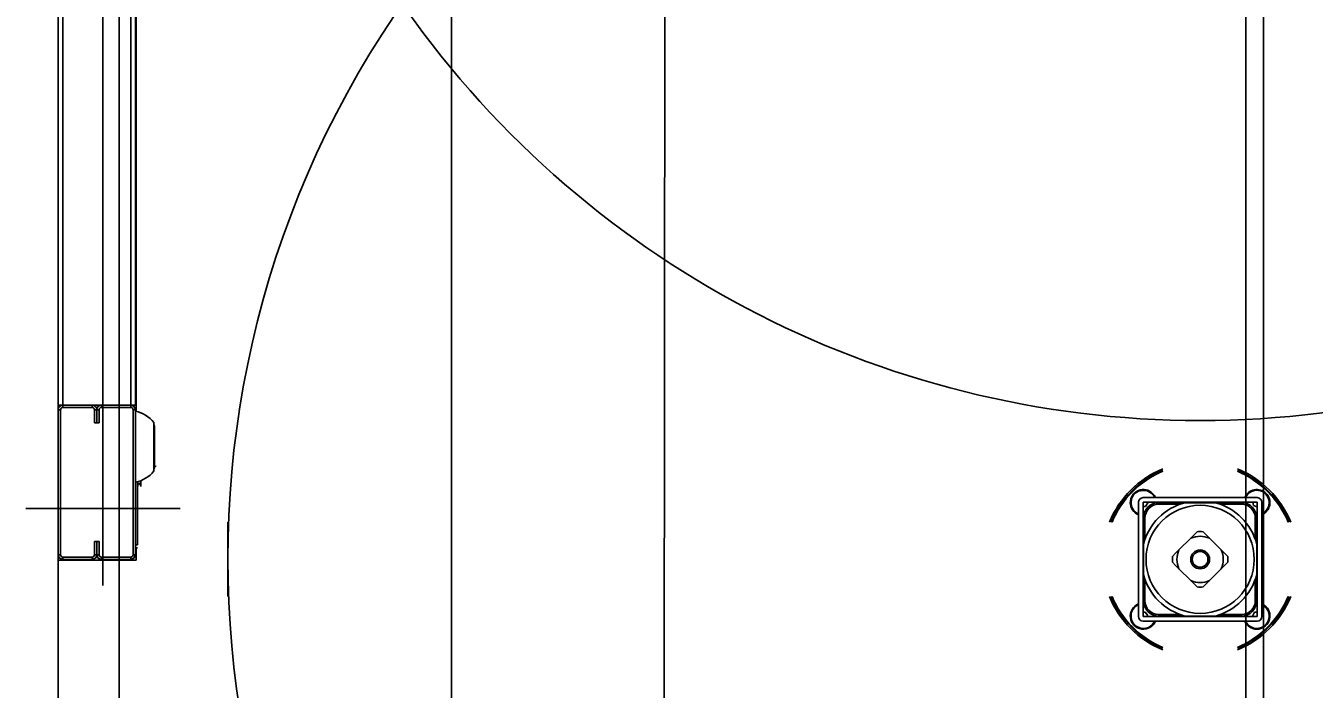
# Model space of a CAD drawing. Extents: x -264205 to -263659, y -1242401 to -1242060.
# Drawn here: x -263795.805 to -263795.012, y -1242143.804 to -1242143.396 of the extents above; entities that cross this region are included whole.
import ezdxf

# ---------------------------------------------------------------- set-up
doc = ezdxf.new("R2010")
doc.units = 0
for name, color, linetype in [('KFA_SO_10-1_PLACHTY', 7, 'Continuous'), ('KFA_SO_10-1_STRECHY', 7, 'Continuous'), ('KFA_SO_10-1_TRIBUNA_C_OBVOD', 7, 'Continuous'), ('OSI_STAVBY_KFA', 7, 'Continuous'), ('SITUACIA_DSP_2D', 7, 'Continuous')]:
    doc.layers.add(name, color=color, linetype=linetype)

msp = doc.modelspace()

# ---------------------------------------------------------------- linework, layer by layer
at = {"layer": 'KFA_SO_10-1_PLACHTY'}
msp.add_lwpolyline([(-263795.396, -1242226.823), (-263795.427, -1242195.892), (-263795.456, -1242167.905), (-263795.427, -1242160.909), (-263795.402, -1242132.887), (-263795.428, -1242101.98)], dxfattribs=at)
at = {"layer": 'KFA_SO_10-1_STRECHY'}
msp.add_line((-263795.734, -1242227.196), (-263795.754, -1242101.588), dxfattribs=at)
at = {"layer": 'KFA_SO_10-1_TRIBUNA_C_OBVOD'}
msp.add_lwpolyline([(-263795.284, -1242101.267), (-263795.051, -1242101.819), (-263795.059, -1242226.991), (-263795.286, -1242227.548)], dxfattribs=at)
at = {"layer": 'OSI_STAVBY_KFA'}
msp.add_line((-263795.54279, -1242083.23724), (-263795.54279, -1242246.70724), dxfattribs=at)
at = {"layer": 'SITUACIA_DSP_2D'}
for p, q in [((-263795.04279, -1242101.76909), (-263795.04281, -1242226.99542)), ((-263795.7849, -1242143.62926), (-263795.7849, -1242143.37726)), ((-263795.78205, -1242143.62926), (-263795.78205, -1242143.37726)), ((-263795.75735, -1242143.74041), (-263795.75735, -1242143.37726)), ((-263795.74025, -1242143.37726), (-263795.74025, -1242143.62926)), ((-263795.7374, -1242143.37726), (-263795.7374, -1242143.62926)), ((-263795.73693, -1242143.63316), (-263795.73693, -1242143.37726)), ((-263795.7849, -1242143.62926), (-263795.78205, -1242143.62926)), ((-263795.7849, -1242143.62926), (-263795.7849, -1242143.63211)), ((-263795.78348, -1242143.63211), (-263795.7849, -1242143.63211)), ((-263795.7849, -1242143.63211), (-263795.7849, -1242143.72141)), ((-263795.78348, -1242143.63211), (-263795.78348, -1242143.72141)), ((-263795.78205, -1242143.62926), (-263795.7754, -1242143.62926)), ((-263795.78205, -1242143.62926), (-263795.78205, -1242143.63069)), ((-263795.764, -1242143.62926), (-263795.78205, -1242143.62926)), ((-263795.764, -1242143.63069), (-263795.78205, -1242143.63069)), ((-263795.74025, -1242143.62926), (-263795.7697, -1242143.62926)), ((-263795.764, -1242143.63069), (-263795.764, -1242143.62926)), ((-263795.76115, -1242143.63211), (-263795.76258, -1242143.63211)), ((-263795.76258, -1242143.64019), (-263795.76258, -1242143.63211)), ((-263795.76115, -1242143.64019), (-263795.76115, -1242143.63211)), ((-263795.75973, -1242143.63211), (-263795.76115, -1242143.63211)), ((-263795.76115, -1242143.63211), (-263795.76115, -1242143.64019)), ((-263795.75973, -1242143.63211), (-263795.75973, -1242143.64019)), ((-263795.7583, -1242143.62926), (-263795.7583, -1242143.63069)), ((-263795.74025, -1242143.62926), (-263795.7583, -1242143.62926)), ((-263795.74025, -1242143.63069), (-263795.7583, -1242143.63069)), ((-263795.7374, -1242143.62926), (-263795.74025, -1242143.62926)), ((-263795.74025, -1242143.63069), (-263795.74025, -1242143.62926)), ((-263795.7374, -1242143.63211), (-263795.73883, -1242143.63211)), ((-263795.73883, -1242143.72141), (-263795.73883, -1242143.63211)), ((-263795.7374, -1242143.72141), (-263795.7374, -1242143.63211)), ((-263795.76258, -1242143.64019), (-263795.75973, -1242143.64019)), ((-263795.726, -1242143.66983), (-263795.726, -1242143.64)), ((-263795.72582, -1242143.64149), (-263795.726, -1242143.64115)), ((-263795.72569, -1242143.64213), (-263795.72582, -1242143.64149)), ((-263795.72569, -1242143.64213), (-263795.72569, -1242143.6431)), ((-263795.72569, -1242143.6431), (-263795.72569, -1242143.6677)), ((-263795.726, -1242143.66868), (-263795.72582, -1242143.66834)), ((-263795.72582, -1242143.66834), (-263795.72569, -1242143.6677)), ((-263795.72534, -1242143.66708), (-263795.72569, -1242143.66718)), ((-263795.72456, -1242143.66679), (-263795.72534, -1242143.66708)), ((-263795.73598, -1242143.67644), (-263795.73598, -1242143.71524)), ((-263795.73588, -1242143.67641), (-263795.73588, -1242143.67938)), ((-263795.73493, -1242143.67739), (-263795.73448, -1242143.67738)), ((-263795.73493, -1242143.67809), (-263795.73493, -1242143.67739)), ((-263795.73448, -1242143.67808), (-263795.73493, -1242143.67809)), ((-263795.73448, -1242143.67738), (-263795.73408, -1242143.67737)), ((-263795.73408, -1242143.67808), (-263795.73448, -1242143.67808)), ((-263795.73408, -1242143.67581), (-263795.73408, -1242143.67737)), ((-263795.73408, -1242143.67808), (-263795.73408, -1242143.67737)), ((-263795.73408, -1242143.67808), (-263795.73408, -1242143.6793)), ((-263795.1199, -1242143.68911), (-263795.1199, -1242143.75941)), ((-263795.04675, -1242143.68626), (-263795.11705, -1242143.68626)), ((-263795.04675, -1242143.68911), (-263795.11705, -1242143.68911)), ((-263795.11705, -1242143.68911), (-263795.11705, -1242143.75941)), ((-263795.11409, -1242143.68944), (-263795.11556, -1242143.69176)), ((-263795.11427, -1242143.68911), (-263795.11409, -1242143.68944)), ((-263795.11112, -1242143.68362), (-263795.11006, -1242143.68493)), ((-263795.11006, -1242143.68493), (-263795.10936, -1242143.68626)), ((-263795.10924, -1242143.68955), (-263795.10924, -1242143.68911)), ((-263795.10876, -1242143.68911), (-263795.10876, -1242143.68946)), ((-263795.10731, -1242143.6903), (-263795.10731, -1242143.68935)), ((-263795.10731, -1242143.68935), (-263795.09144, -1242143.68935)), ((-263795.09127, -1242143.68935), (-263795.08557, -1242143.68935)), ((-263795.08557, -1242143.68935), (-263795.08035, -1242143.68935)), ((-263795.08035, -1242143.68935), (-263795.07505, -1242143.68935)), ((-263795.07505, -1242143.68935), (-263795.07253, -1242143.68935)), ((-263795.07237, -1242143.68935), (-263795.05649, -1242143.68935)), ((-263795.05649, -1242143.6903), (-263795.05649, -1242143.68935)), ((-263795.05505, -1242143.68946), (-263795.05504, -1242143.68911)), ((-263795.05457, -1242143.68911), (-263795.05457, -1242143.68955)), ((-263795.04908, -1242143.69108), (-263795.04942, -1242143.68911)), ((-263795.04675, -1242143.75941), (-263795.04675, -1242143.68911)), ((-263795.0439, -1242143.75941), (-263795.0439, -1242143.68911)), ((-263795.70985, -1242143.69291), (-263795.80485, -1242143.69291)), ((-263795.1209, -1242143.69575), (-263795.1199, -1242143.69628)), ((-263795.11556, -1242143.69176), (-263795.11705, -1242143.6917)), ((-263795.11705, -1242143.69693), (-263795.11662, -1242143.69693)), ((-263795.1167, -1242143.69741), (-263795.11705, -1242143.6974)), ((-263795.09428, -1242143.6903), (-263795.10731, -1242143.6903)), ((-263795.05649, -1242143.6903), (-263795.06953, -1242143.6903)), ((-263795.04675, -1242143.69195), (-263795.04908, -1242143.69108)), ((-263795.04719, -1242143.69693), (-263795.04706, -1242143.69693)), ((-263795.04675, -1242143.6974), (-263795.0471, -1242143.69741)), ((-263795.04706, -1242143.69693), (-263795.04675, -1242143.69693)), ((-263795.6804, -1242143.70132), (-263795.6804, -1242143.7472)), ((-263795.11586, -1242143.69885), (-263795.11682, -1242143.69885)), ((-263795.11682, -1242143.71473), (-263795.11682, -1242143.69885)), ((-263795.11586, -1242143.69885), (-263795.11586, -1242143.71189)), ((-263795.04794, -1242143.71189), (-263795.04794, -1242143.69885)), ((-263795.04794, -1242143.69885), (-263795.04699, -1242143.69885)), ((-263795.04699, -1242143.69885), (-263795.04699, -1242143.71473)), ((-263795.76258, -1242143.71334), (-263795.76115, -1242143.71334)), ((-263795.76258, -1242143.72141), (-263795.76258, -1242143.71334)), ((-263795.76115, -1242143.71334), (-263795.75973, -1242143.71334)), ((-263795.76115, -1242143.72141), (-263795.76115, -1242143.71334)), ((-263795.76115, -1242143.71334), (-263795.76115, -1242143.72141)), ((-263795.75973, -1242143.71334), (-263795.75973, -1242143.72141)), ((-263795.09492, -1242143.71848), (-263795.08769, -1242143.71124)), ((-263795.08769, -1242143.71124), (-263795.08566, -1242143.70921)), ((-263795.08566, -1242143.70921), (-263795.08371, -1242143.70726)), ((-263795.0801, -1242143.70726), (-263795.07817, -1242143.70919)), ((-263795.07817, -1242143.70919), (-263795.07612, -1242143.71124)), ((-263795.07612, -1242143.71124), (-263795.06888, -1242143.71848)), ((-263795.7849, -1242143.72141), (-263795.78348, -1242143.72141)), ((-263795.7849, -1242143.72141), (-263795.7849, -1242143.72474)), ((-263795.76258, -1242143.72141), (-263795.76115, -1242143.72141)), ((-263795.76115, -1242143.72141), (-263795.75973, -1242143.72141)), ((-263795.73883, -1242143.72141), (-263795.7374, -1242143.72141)), ((-263795.7374, -1242143.71524), (-263795.73598, -1242143.71524)), ((-263795.7374, -1242143.71714), (-263795.73598, -1242143.71714)), ((-263795.73693, -1242143.72474), (-263795.73693, -1242143.71714)), ((-263795.11682, -1242143.71741), (-263795.11682, -1242143.71489)), ((-263795.11682, -1242143.72271), (-263795.11682, -1242143.71741)), ((-263795.09891, -1242143.72246), (-263795.09698, -1242143.72053)), ((-263795.09698, -1242143.72053), (-263795.09492, -1242143.71848)), ((-263795.06888, -1242143.71848), (-263795.06685, -1242143.72051)), ((-263795.06685, -1242143.72051), (-263795.0649, -1242143.72246)), ((-263795.04699, -1242143.71489), (-263795.04699, -1242143.71741)), ((-263795.04699, -1242143.71741), (-263795.04699, -1242143.72259)), ((-263795.7849, -1242143.72474), (-263795.7849, -1242144.23889)), ((-263795.7849, -1242143.72474), (-263795.73693, -1242143.72474)), ((-263795.78205, -1242143.72284), (-263795.78205, -1242143.72426)), ((-263795.78205, -1242143.72284), (-263795.764, -1242143.72284)), ((-263795.78205, -1242143.72426), (-263795.764, -1242143.72426)), ((-263795.764, -1242143.72426), (-263795.764, -1242143.72284)), ((-263795.7583, -1242143.72284), (-263795.7583, -1242143.72426)), ((-263795.7583, -1242143.72284), (-263795.74025, -1242143.72284)), ((-263795.7583, -1242143.72426), (-263795.74025, -1242143.72426)), ((-263795.74025, -1242143.72426), (-263795.74025, -1242143.72284)), ((-263795.11682, -1242143.72793), (-263795.11682, -1242143.72271)), ((-263795.11682, -1242143.73363), (-263795.11682, -1242143.72793)), ((-263795.09696, -1242143.72802), (-263795.09891, -1242143.72607)), ((-263795.09492, -1242143.73005), (-263795.09696, -1242143.72802)), ((-263795.06683, -1242143.72799), (-263795.06888, -1242143.73005)), ((-263795.0649, -1242143.72607), (-263795.06683, -1242143.72799)), ((-263795.04699, -1242143.72259), (-263795.04699, -1242143.72793)), ((-263795.04699, -1242143.72793), (-263795.04699, -1242143.73363)), ((-263795.11682, -1242143.74967), (-263795.11682, -1242143.7338)), ((-263795.11586, -1242143.73664), (-263795.11586, -1242143.74967)), ((-263795.08769, -1242143.73728), (-263795.09492, -1242143.73005)), ((-263795.08563, -1242143.73934), (-263795.08769, -1242143.73728)), ((-263795.07612, -1242143.73728), (-263795.07815, -1242143.73932)), ((-263795.06888, -1242143.73005), (-263795.07612, -1242143.73728)), ((-263795.04794, -1242143.74967), (-263795.04794, -1242143.73664)), ((-263795.04699, -1242143.7338), (-263795.04699, -1242143.74967)), ((-263795.08371, -1242143.74127), (-263795.08563, -1242143.73934)), ((-263795.07815, -1242143.73932), (-263795.0801, -1242143.74127)), ((-263795.11705, -1242143.75112), (-263795.1167, -1242143.75112)), ((-263795.11662, -1242143.7516), (-263795.11705, -1242143.7516)), ((-263795.11682, -1242143.74967), (-263795.11586, -1242143.74967)), ((-263795.04699, -1242143.74967), (-263795.04794, -1242143.74967)), ((-263795.04675, -1242143.7516), (-263795.04719, -1242143.7516)), ((-263795.0471, -1242143.75112), (-263795.04675, -1242143.75112)), ((-263795.0439, -1242143.75172), (-263795.04257, -1242143.75242)), ((-263795.04257, -1242143.75242), (-263795.04126, -1242143.75348)), ((-263795.11705, -1242143.75683), (-263795.1157, -1242143.75669)), ((-263795.11705, -1242143.75941), (-263795.04675, -1242143.75941)), ((-263795.1157, -1242143.75669), (-263795.1141, -1242143.75892)), ((-263795.1141, -1242143.75892), (-263795.11433, -1242143.75941)), ((-263795.10924, -1242143.75941), (-263795.10924, -1242143.75898)), ((-263795.10876, -1242143.75906), (-263795.10876, -1242143.75941)), ((-263795.10731, -1242143.75822), (-263795.09428, -1242143.75822)), ((-263795.10731, -1242143.75917), (-263795.10731, -1242143.75822)), ((-263795.09144, -1242143.75917), (-263795.10731, -1242143.75917)), ((-263795.08557, -1242143.75917), (-263795.09127, -1242143.75917)), ((-263795.08023, -1242143.75917), (-263795.08557, -1242143.75917)), ((-263795.07505, -1242143.75917), (-263795.08023, -1242143.75917)), ((-263795.07253, -1242143.75917), (-263795.07505, -1242143.75917)), ((-263795.05649, -1242143.75917), (-263795.07237, -1242143.75917)), ((-263795.06953, -1242143.75822), (-263795.05649, -1242143.75822)), ((-263795.05649, -1242143.75917), (-263795.05649, -1242143.75822)), ((-263795.05504, -1242143.75941), (-263795.05505, -1242143.75906)), ((-263795.05457, -1242143.75898), (-263795.05457, -1242143.75903)), ((-263795.05457, -1242143.75903), (-263795.05457, -1242143.75941)), ((-263795.04971, -1242143.75923), (-263795.04838, -1242143.75684)), ((-263795.04961, -1242143.75941), (-263795.04971, -1242143.75923)), ((-263795.04838, -1242143.75684), (-263795.04675, -1242143.75681)), ((-263795.11705, -1242143.76226), (-263795.04675, -1242143.76226))]:
    msp.add_line(p, q, dxfattribs=at)
for radius in [0.0333, 0.0058, 0.00485]:
    msp.add_circle((-263795.0819, -1242143.72426), radius, dxfattribs=at)
for centre, radius, start, end in [((-263795.0819, -1242143.72426), 0.5985, 144.56502, 35.43498), ((-263795.0819, -1242143.04026), 0.5985, 214.26896, 325.73104), ((-263795.78205, -1242143.63211), 0.00285, 90, 180), ((-263795.78205, -1242143.63211), 0.00143, 90, 180), ((-263795.764, -1242143.63211), 0.00285, 0, 90), ((-263795.764, -1242143.63211), 0.00143, 0, 90), ((-263795.7583, -1242143.63211), 0.00285, 90, 180), ((-263795.7583, -1242143.63211), 0.00143, 90, 180), ((-263795.74025, -1242143.63211), 0.00285, 0, 90), ((-263795.74025, -1242143.63211), 0.00142, 0, 90), ((-263795.74095, -1242143.65173), 0.019, 38.12879, 79.24413), ((-263795.74095, -1242143.6581), 0.019, 280.75587, 321.87121), ((-263795.0819, -1242143.72426), 0.06033, 112.3532, 157.64681), ((-263795.0819, -1242143.72426), 0.05938, 112.73068, 157.26933), ((-263795.0819, -1242143.72426), 0.0589, 112.9244, 157.07559), ((-263795.0819, -1242143.72426), 0.06033, 22.35319, 67.6468), ((-263795.0819, -1242143.72426), 0.05938, 44.99999, 67.26932), ((-263795.0819, -1242143.72426), 0.0589, 44.99999, 67.0756), ((-263795.73588, -1242143.67928), 0.000095, 180, 270), ((-263795.11683, -1242143.68933), 0.00807, 44.99999, 247.66306), ((-263795.11683, -1242143.68933), 0.0076, 23.81631, 237.68075), ((-263795.04697, -1242143.68933), 0.00807, 44.99999, 157.66306), ((-263795.04697, -1242143.68933), 0.0076, 293.81633, 156.18369), ((-263795.11705, -1242143.68911), 0.00285, 90, 180), ((-263795.10731, -1242143.69885), 0.0095, 90, 180), ((-263795.0819, -1242143.72426), 0.03615, 105.02021, 164.97977), ((-263795.0819, -1242143.72426), 0.03615, 15.02023, 74.97979), ((-263795.05649, -1242143.69885), 0.0095, 0, 90), ((-263795.04675, -1242143.68911), 0.00285, 0, 90), ((-263795.04697, -1242143.68933), 0.00807, 292.33694, 44.99999), ((-263795.0819, -1242143.72426), 0.0589, 22.92441, 44.99999), ((-263795.0819, -1242143.72426), 0.05938, 22.73067, 44.99999), ((-263795.10731, -1242143.69885), 0.00855, 90, 180), ((-263795.05649, -1242143.69885), 0.00855, 0, 90), ((-263795.0819, -1242143.72426), 0.01425, 66.03947, 113.96053), ((-263795.0819, -1242143.72426), 0.0171, 83.94245, 96.05755), ((-263795.78205, -1242143.72141), 0.00285, 180, 270), ((-263795.78205, -1242143.72141), 0.00143, 180, 270), ((-263795.764, -1242143.72141), 0.00285, 270, 0), ((-263795.764, -1242143.72141), 0.00143, 270, 0), ((-263795.7583, -1242143.72141), 0.00285, 180, 270), ((-263795.7583, -1242143.72141), 0.00143, 180, 270), ((-263795.74025, -1242143.72141), 0.00142, 270, 0), ((-263795.74025, -1242143.72141), 0.00285, 270, 0), ((-263795.0819, -1242143.72426), 0.01425, 156.03949, 203.96051), ((-263795.0819, -1242143.72426), 0.01425, 336.03949, 23.96051), ((-263795.0819, -1242143.72426), 0.0171, 173.94245, 186.05755), ((-263795.0819, -1242143.72426), 0.0171, 353.94245, 6.05755), ((-263795.0819, -1242143.72426), 0.03615, 195.02023, 254.97979), ((-263795.0819, -1242143.72426), 0.01425, 246.03947, 293.96053), ((-263795.0819, -1242143.72426), 0.03615, 285.02021, 344.97977), ((-263795.0819, -1242143.72426), 0.0171, 263.94245, 276.05755), ((-263795.0819, -1242143.72426), 0.06033, 202.35319, 247.6468), ((-263795.0819, -1242143.72426), 0.05938, 202.73067, 247.26932), ((-263795.0819, -1242143.72426), 0.0589, 202.92441, 247.0756), ((-263795.11683, -1242143.75919), 0.00807, 112.33694, 337.66306), ((-263795.11683, -1242143.75919), 0.0076, 113.81633, 305.64554), ((-263795.10731, -1242143.74967), 0.0095, 180, 270), ((-263795.10731, -1242143.74967), 0.00855, 180, 270), ((-263795.0819, -1242143.72426), 0.06033, 292.3532, 337.64681), ((-263795.0819, -1242143.72426), 0.0589, 292.9244, 337.07559), ((-263795.0819, -1242143.72426), 0.05938, 292.73068, 337.26933), ((-263795.05649, -1242143.74967), 0.00855, 270, 0), ((-263795.05649, -1242143.74967), 0.0095, 270, 0), ((-263795.04697, -1242143.75919), 0.0076, 240.85024, 66.18367), ((-263795.11705, -1242143.75941), 0.00285, 180, 270), ((-263795.04697, -1242143.75919), 0.00807, 202.33694, 44.99999), ((-263795.04675, -1242143.75941), 0.00285, 270, 0), ((-263795.11683, -1242143.75919), 0.0076, 305.64554, 336.18369), ((-263795.04697, -1242143.75919), 0.0076, 203.81631, 240.85024)]:
    msp.add_arc(centre, radius, start, end, dxfattribs=at)

doc.saveas('drawing.dxf')
